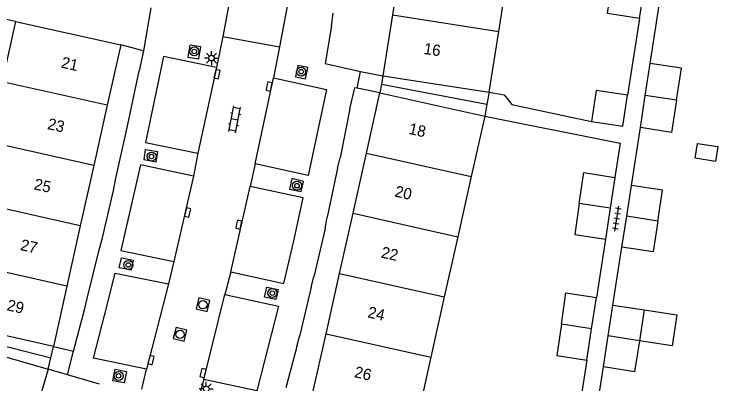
# Model space of a CAD drawing. Extents: x 128000 to 131008, y 398996 to 402500.
# Drawn here: x 128350.2 to 128412.6, y 400217.7 to 400250.5 of the extents above; entities that cross this region are included whole.
import ezdxf

# ---------------------------------------------------------------- set-up
doc = ezdxf.new("R2010")
doc.units = 0
for name, color, linetype in [('gg-afsc-erfafscheiding', 7, 'Continuous'), ('gg-afsc-muur', 7, 'Continuous'), ('gg-anno-huisnummerreeks BGT', 7, 'Continuous'), ('gg-bbg-gedigitaliseerde bijgebouw', 7, 'Continuous'), ('gg-bbg-hoofdgebouw', 7, 'Continuous'), ('gg-bbg-luifel en loopbrug', 7, 'Continuous'), ('gg-bbg-onder overbouw', 7, 'Continuous'), ('gg-bbg-pand overbouw', 7, 'Continuous'), ('gg-bbg-tussenscheiding', 7, 'Continuous'), ('gg-bbg-tussenscheiding niveau 01', 7, 'Continuous'), ('gg-knt-verharding', 7, 'Continuous'), ('gg-knt-verharding nz', 7, 'Continuous'), ('gt-grn-weggrens', 7, 'Continuous'), ('gt-symb-boom', 7, 'Continuous'), ('gt-symb-klinker verharding', 7, 'Continuous'), ('gt-symb-kolk', 7, 'Continuous'), ('gt-symb-lichtmast', 7, 'Continuous'), ('gt-symb-rioolschacht', 7, 'Continuous'), ('gt-symb-tegel verharding', 7, 'Continuous')]:
    doc.layers.add(name, color=color, linetype=linetype)

# ---------------------------------------------------------------- blocks, each defined once
blk = doc.blocks.new('gt0-TEG1')
at = {"layer": 'gt-symb-tegel verharding'}
for p, q in [((-1.125, 0), (1.125, 0)), ((-0.9, -0.25), (-0.9, 0.25)), ((-0.45, -0.25), (-0.45, 0.25)), ((0, -0.25), (0, 0.25)), ((0.45, -0.25), (0.45, 0.25)), ((0.9, -0.25), (0.9, 0.25))]:
    blk.add_line(p, q, dxfattribs=at)
blk = doc.blocks.new('gt0-BOOM')
at = {"layer": 'gt-symb-boom'}
for radius in [0.4, 0.2]:
    blk.add_circle((0, 0), radius, dxfattribs=at)
blk = doc.blocks.new('gt0-KOLK')
at = {"layer": 'gt-symb-kolk'}
blk.add_lwpolyline([(0, 0), (0.375, 0), (0.375, 0.4), (-0.375, 0.4), (-0.375, 0), (0, 0)], dxfattribs=at)
blk = doc.blocks.new('gt0-LMAST')
at = {"layer": 'gt-symb-lichtmast'}
for p, q in [((-0.182, 0.173), (-0.447, 0.438)), ((-0.005, 0.246), (-0.005, 0.621)), ((0.172, 0.173), (0.437, 0.438)), ((-0.255, -0.004), (-0.63, -0.004)), ((-0.182, -0.181), (-0.447, -0.446)), ((-0.005, -0.254), (-0.005, -0.629)), ((0.437, -0.446), (0.172, -0.181)), ((0.245, -0.004), (0.62, -0.004))]:
    blk.add_line(p, q, dxfattribs=at)
blk.add_circle((-0.005, -0.004), 0.25, dxfattribs=at)
blk = doc.blocks.new('gt0-KL1')
at = {"layer": 'gt-symb-klinker verharding'}
for p, q in [((-1.15, 0.3), (1.15, 0.3)), ((-1, -0.3), (-1, 0.3)), ((-0.5, 0.3), (-0.5, 0.45)), ((0, -0.3), (0, 0.3)), ((0.5, 0.3), (0.5, 0.45)), ((1, -0.3), (1, 0.3)), ((-1.15, -0.3), (1.15, -0.3)), ((-0.5, -0.45), (-0.5, -0.3)), ((0.5, -0.45), (0.5, -0.3))]:
    blk.add_line(p, q, dxfattribs=at)
blk = doc.blocks.new('gt0-RS')
at = {"layer": 'gt-symb-rioolschacht'}
blk.add_lwpolyline([(-0.5, -0.5), (0.5, -0.5), (0.5, 0.5), (-0.5, 0.5)], close=True, dxfattribs=at)
blk.add_circle((0, 0), 0.375, dxfattribs=at)

msp = doc.modelspace()

# ---------------------------------------------------------------- linework, layer by layer
at = {"layer": 'gg-afsc-erfafscheiding'}
for p, q in [((128350.286, 400249.832), (128340.243, 400252.081)), ((128406.557, 400246.106), (128407.338, 400251.285)), ((128405.596, 400250.104), (128404.545, 400243.292)), ((128404.888, 400235.291), (128405.68, 400240.424)), ((128402.575, 400230.524), (128401.777, 400225.35)), ((128403.251, 400224.687), (128404.044, 400229.824)), ((128400.923, 400219.812), (128400.177, 400214.979)), ((128401.688, 400214.56), (128402.404, 400219.198))]:
    msp.add_line(p, q, dxfattribs=at)
for points in [[(128392.266, 400243.556), (128393.605, 400243.334), (128394.285, 400242.465), (128401.349, 400240.963)], [(128391.883, 400241.429), (128403.888, 400239.032), (128403.421, 400236.004)]]:
    msp.add_lwpolyline(points, dxfattribs=at)
at = {"layer": 'gg-afsc-muur'}
for p, q in [((128361.502, 400247.265), (128359.606, 400247.75)), ((128360.316, 400241.099), (128361.255, 400245.457)), ((128380.857, 400245.403), (128382.858, 400245.011)), ((128380.564, 400243.916), (128380.354, 400243.958)), ((128382.592, 400243.507), (128380.564, 400243.916)), ((128379.922, 400242.081), (128379.067, 400237.736)), ((128359.155, 400235.793), (128360.116, 400240.167)), ((128378.827, 400236.819), (128377.897, 400232.476)), ((128357.963, 400230.515), (128358.955, 400234.854)), ((128377.72, 400231.471), (128376.716, 400227.175)), ((128356.64, 400225.255), (128357.711, 400229.583)), ((128376.494, 400226.262), (128375.467, 400221.902)), ((128355.423, 400220.587), (128356.402, 400224.254)), ((128353.634, 400221.02), (128355.423, 400220.587)), ((128375.22, 400221.001), (128374.26, 400217.352)), ((128354.89, 400218.493), (128353.17, 400218.996)), ((128357.74, 400217.667), (128354.89, 400218.493))]:
    msp.add_line(p, q, dxfattribs=at)
msp.add_lwpolyline([(128378.293, 400249.431), (128377.73, 400246.102), (128380.857, 400245.403)], dxfattribs=at)
at = {"layer": 'gg-bbg-gedigitaliseerde bijgebouw'}
for p, q in [((128405.596, 400250.104), (128405.999, 400252.718)), ((128406.118, 400243.265), (128406.557, 400246.106)), ((128405.68, 400240.424), (128406.118, 400243.265)), ((128403.421, 400236.004), (128402.998, 400233.264)), ((128404.466, 400232.557), (128404.888, 400235.291)), ((128402.998, 400233.264), (128402.575, 400230.524)), ((128404.044, 400229.824), (128404.466, 400232.557)), ((128401.35, 400222.581), (128401.777, 400225.35)), ((128402.828, 400221.943), (128403.251, 400224.687)), ((128403.251, 400224.687), (128406.013, 400224.261)), ((128406.013, 400224.261), (128405.589, 400221.517)), ((128400.923, 400219.812), (128401.35, 400222.581)), ((128402.404, 400219.198), (128402.828, 400221.943))]:
    msp.add_line(p, q, dxfattribs=at)
for points in [[(128405.596, 400250.104), (128402.775, 400250.54), (128403.164, 400253.155)], [(128408.879, 400242.839), (128409.318, 400245.68), (128406.557, 400246.106)], [(128404.545, 400243.292), (128401.76, 400243.721), (128401.349, 400240.963)], [(128401.349, 400240.963), (128404.12, 400240.536), (128404.545, 400243.292)], [(128408.879, 400242.839), (128408.441, 400239.998), (128405.68, 400240.424)], [(128410.734, 400239.017), (128412.556, 400238.738), (128412.354, 400237.417), (128410.532, 400237.696), (128410.734, 400239.017)], [(128400.265, 400233.686), (128400.674, 400236.428), (128403.421, 400236.004)], [(128407.227, 400232.131), (128407.649, 400234.865), (128404.888, 400235.291)], [(128400.265, 400233.686), (128399.857, 400230.943), (128402.575, 400230.524)], [(128407.227, 400232.131), (128406.805, 400229.398), (128404.044, 400229.824)], [(128398.673, 400222.994), (128399.085, 400225.765), (128401.777, 400225.35)], [(128398.673, 400222.994), (128398.26, 400220.223), (128400.923, 400219.812)], [(128405.589, 400221.517), (128405.166, 400218.772), (128402.404, 400219.198)]]:
    msp.add_lwpolyline(points, dxfattribs=at)
at = {"layer": 'gg-bbg-hoofdgebouw'}
for p, q in [((128384.527, 400255.806), (128383.693, 400250.412)), ((128393.13, 400248.954), (128393.993, 400254.343)), ((128383.693, 400250.412), (128382.858, 400245.011)), ((128350.286, 400249.832), (128349.1, 400244.485)), ((128350.286, 400249.832), (128359.606, 400247.75)), ((128392.266, 400243.556), (128393.13, 400248.954)), ((128359.606, 400247.75), (128358.412, 400242.404)), ((128381.397, 400238.166), (128382.592, 400243.507)), ((128358.412, 400242.404), (128357.217, 400237.058)), ((128391.883, 400241.429), (128390.688, 400236.089)), ((128380.203, 400232.825), (128381.397, 400238.166)), ((128357.217, 400237.058), (128356.023, 400231.712)), ((128390.688, 400236.089), (128389.494, 400230.748)), ((128379.008, 400227.484), (128380.203, 400232.825)), ((128356.023, 400231.712), (128354.828, 400226.366)), ((128389.494, 400230.748), (128388.299, 400225.407)), ((128377.814, 400222.144), (128379.008, 400227.484)), ((128354.828, 400226.366), (128353.634, 400221.02)), ((128388.299, 400225.407), (128387.104, 400220.067)), ((128376.619, 400216.802), (128377.814, 400222.144)), ((128387.104, 400220.067), (128385.909, 400214.724)), ((128353.17, 400218.996), (128351.634, 400213.75))]:
    msp.add_line(p, q, dxfattribs=at)
at = {"layer": 'gg-bbg-luifel en loopbrug'}
msp.add_lwpolyline([(128406.013, 400224.261), (128408.909, 400223.818), (128408.488, 400221.073), (128405.589, 400221.517)], dxfattribs=at)
at = {"layer": 'gg-bbg-onder overbouw'}
for p, q in [((128382.858, 400245.011), (128392.266, 400243.556)), ((128382.592, 400243.507), (128391.883, 400241.429)), ((128353.634, 400221.02), (128344.353, 400223.094)), ((128344.043, 400221.668), (128353.17, 400218.996))]:
    msp.add_line(p, q, dxfattribs=at)
at = {"layer": 'gg-bbg-pand overbouw'}
for p, q in [((128382.858, 400245.011), (128382.725, 400244.259)), ((128382.725, 400244.259), (128382.592, 400243.507)), ((128392.266, 400243.556), (128392.075, 400242.493)), ((128392.075, 400242.493), (128391.883, 400241.429)), ((128353.402, 400220.008), (128353.634, 400221.02)), ((128353.17, 400218.996), (128353.402, 400220.008))]:
    msp.add_line(p, q, dxfattribs=at)
at = {"layer": 'gg-bbg-tussenscheiding'}
for p, q in [((128383.693, 400250.412), (128393.13, 400248.954)), ((128358.412, 400242.404), (128349.1, 400244.485)), ((128408.879, 400242.839), (128406.118, 400243.265)), ((128357.217, 400237.058), (128347.913, 400239.137)), ((128381.397, 400238.166), (128390.688, 400236.089)), ((128356.023, 400231.712), (128346.726, 400233.79)), ((128402.998, 400233.264), (128400.265, 400233.686)), ((128380.203, 400232.825), (128389.494, 400230.748)), ((128407.227, 400232.131), (128404.466, 400232.557)), ((128354.828, 400226.366), (128345.54, 400228.442)), ((128379.008, 400227.484), (128388.299, 400225.407)), ((128401.35, 400222.581), (128398.673, 400222.994)), ((128377.814, 400222.144), (128387.104, 400220.067)), ((128405.589, 400221.517), (128402.828, 400221.943))]:
    msp.add_line(p, q, dxfattribs=at)
at = {"layer": 'gg-bbg-tussenscheiding niveau 01'}
for p, q in [((128382.725, 400244.259), (128392.075, 400242.493)), ((128344.198, 400222.381), (128353.402, 400220.008))]:
    msp.add_line(p, q, dxfattribs=at)
at = {"layer": 'gg-knt-verharding'}
for p, q in [((128369.828, 400254.686), (128368.655, 400248.507)), ((128374.864, 400253.786), (128373.694, 400247.58)), ((128378.293, 400249.431), (128378.456, 400250.569)), ((128368.655, 400248.507), (128368.097, 400245.754)), ((128368.655, 400248.507), (128373.694, 400247.58)), ((128361.637, 400247.23), (128361.255, 400245.457)), ((128361.502, 400247.265), (128361.637, 400247.23)), ((128373.694, 400247.58), (128373.143, 400244.845)), ((128380.564, 400243.916), (128380.857, 400245.403)), ((128379.922, 400242.081), (128380.354, 400243.958)), ((128360.116, 400240.167), (128360.316, 400241.099)), ((128366.459, 400238.139), (128366.067, 400236.109)), ((128378.827, 400236.819), (128379.067, 400237.736)), ((128371.527, 400237.194), (128371.083, 400235.21)), ((128358.955, 400234.854), (128359.155, 400235.793)), ((128377.72, 400231.471), (128377.897, 400232.476)), ((128357.711, 400229.583), (128357.963, 400230.515)), ((128364.33, 400228.537), (128363.838, 400226.556)), ((128369.362, 400227.618), (128368.853, 400225.606)), ((128376.494, 400226.262), (128376.716, 400227.175)), ((128356.402, 400224.254), (128356.64, 400225.255)), ((128375.22, 400221.001), (128375.467, 400221.902)), ((128354.89, 400218.493), (128355.423, 400220.587)), ((128361.47, 400217.24), (128361.901, 400219.008)), ((128366.963, 400218.082), (128366.375, 400215.9))]:
    msp.add_line(p, q, dxfattribs=at)
for points in [[(128365.555, 400246.68), (128366.522, 400246.521), (128366.715, 400247.581), (128365.747, 400247.74), (128365.555, 400246.68)], [(128368.097, 400245.754), (128363.414, 400246.716), (128361.801, 400239.105), (128366.459, 400238.139)], [(128375.112, 400244.928), (128375.993, 400244.742), (128376.203, 400245.74), (128375.323, 400245.926), (128375.112, 400244.928)], [(128373.143, 400244.845), (128377.85, 400243.785), (128376.232, 400236.179), (128371.527, 400237.194)], [(128361.684, 400237.565), (128361.81, 400238.492), (128362.86, 400238.293), (128362.734, 400237.366), (128361.684, 400237.565)], [(128366.067, 400236.109), (128361.367, 400237.113), (128359.625, 400229.509), (128364.33, 400228.537)], [(128374.581, 400234.952), (128375.612, 400234.759), (128375.815, 400235.628), (128374.774, 400235.893), (128374.581, 400234.952)], [(128369.362, 400227.618), (128374.056, 400226.593), (128374.958, 400230.382), (128375.798, 400234.185), (128371.083, 400235.21)], [(128359.471, 400227.975), (128359.673, 400228.879), (128360.723, 400228.674), (128360.521, 400227.77), (128359.471, 400227.975)], [(128361.901, 400219.008), (128357.205, 400219.989), (128358.183, 400223.747), (128359.103, 400227.52), (128363.838, 400226.556)], [(128372.361, 400225.39), (128372.548, 400226.27), (128373.554, 400226.056), (128373.367, 400225.176), (128372.361, 400225.39)], [(128368.853, 400225.606), (128373.584, 400224.576), (128371.662, 400217.069), (128366.963, 400218.082)], [(128359.105, 400219), (128360.107, 400218.788), (128359.913, 400217.776), (128358.913, 400217.955), (128359.105, 400219)]]:
    msp.add_lwpolyline(points, dxfattribs=at)
at = {"layer": 'gg-knt-verharding nz'}
for p, q in [((128368.097, 400245.754), (128366.459, 400238.139)), ((128371.527, 400237.194), (128373.143, 400244.845)), ((128366.067, 400236.109), (128364.33, 400228.537)), ((128369.362, 400227.618), (128371.083, 400235.21)), ((128363.838, 400226.556), (128361.901, 400219.008)), ((128366.963, 400218.082), (128368.853, 400225.606))]:
    msp.add_line(p, q, dxfattribs=at)
at = {"layer": 'gt-grn-weggrens'}
msp.add_line((128362.283, 400251.052), (128361.637, 400247.23), dxfattribs=at)

# ---------------------------------------------------------------- block references
at = {"layer": 'gt-symb-boom'}
for p in [(128366.128, 400247.175), (128375.607, 400245.379), (128362.342, 400237.854), (128375.236, 400235.265), (128360.281, 400228.24), (128373.045, 400225.742), (128359.419, 400218.404)]:
    msp.add_blockref('gt0-BOOM', p, dxfattribs=at)
at = {"layer": 'gt-symb-klinker verharding', "rotation": 78.70129978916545}
msp.add_blockref('gt0-KL1', (128369.704, 400241.153), dxfattribs=at)
at = {"layer": 'gt-symb-kolk'}
for p, rotation in [((128368.349, 400245.114), 77.70114483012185), ((128372.575, 400244.116), -102.4107747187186), ((128365.741, 400232.856), 77.35314650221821), ((128369.886, 400231.859), -102.64685349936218), ((128362.491, 400219.758), 75.28268885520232), ((128366.703, 400218.706), -104.48103437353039)]:
    msp.add_blockref('gt0-KOLK', p, dxfattribs=dict(at, rotation=rotation))
at = {"layer": 'gt-symb-lichtmast'}
for p in [(128367.66, 400246.586), (128367.199, 400217.246)]:
    msp.add_blockref('gt0-LMAST', p, dxfattribs=at)
at = {"layer": 'gt-symb-rioolschacht', "rotation": 75.8803970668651}
for p in [(128366.901, 400224.718), (128364.873, 400222.088)]:
    msp.add_blockref('gt0-RS', p, dxfattribs=at)
at = {"layer": 'gt-symb-tegel verharding', "rotation": 81.25383773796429}
msp.add_blockref('gt0-TEG1', (128403.595, 400232.346), dxfattribs=at)

# ---------------------------------------------------------------- texts
at = {"layer": 'gg-anno-huisnummerreeks BGT'}
for s, rotation, p in [('16', 351.2, (128386.42, 400246.959)), ('21', 347.4, (128354.265, 400245.752)), ('23', 347.4, (128353.048, 400240.303)), ('18', 347.4, (128385.083, 400239.875)), ('25', 347.4, (128351.853, 400234.956)), ('20', 347.4, (128383.84, 400234.321)), ('27', 347.4, (128350.65, 400229.571)), ('22', 347.4, (128382.631, 400228.912)), ('29', 347.4, (128349.456, 400224.229)), ('24', 347.4, (128381.443, 400223.604)), ('26', 347.4, (128380.257, 400218.298))]:
    msp.add_text(s, height=1, rotation=rotation, dxfattribs=at).set_placement(p)

doc.saveas('drawing.dxf')
